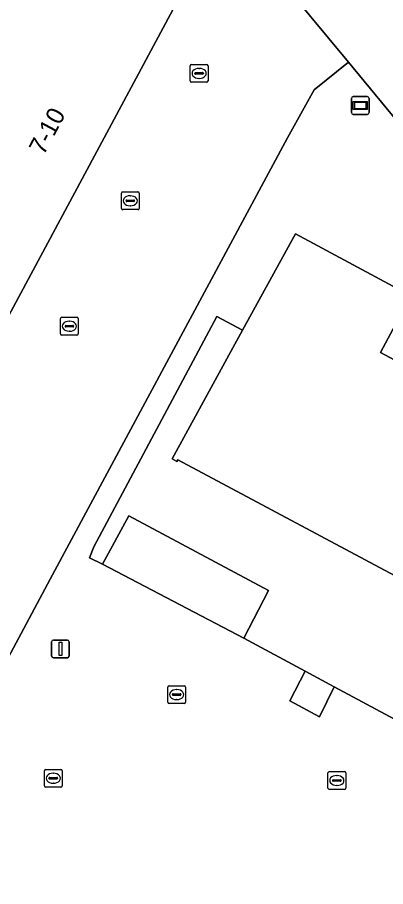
# Model space of a CAD drawing. Extents: x 159489 to 160304, y 383825 to 384531.
# Drawn here: x 159842.45 to 159863.18, y 384324.9 to 384373.85 of the extents above; entities that cross this region are included whole.
import ezdxf

# ---------------------------------------------------------------- set-up
doc = ezdxf.new("R2010")
doc.units = 0
for name, color, linetype in [('IMGEO_Grasland_overig', 7, 'Continuous'), ('IMGEO_Informatiebord', 7, 'Continuous'), ('IMGEO_Kolk', 7, 'Continuous'), ('IMGEO_Lichtmast', 7, 'Continuous'), ('IMGEO_Muur', 7, 'Continuous'), ('IMGEO_Pand', 7, 'Continuous'), ('IMGEO_Pand_nummerreeks', 7, 'Continuous'), ('IMGEO_Rijbaan_lokaal_open', 7, 'Continuous'), ('IMGEO_Rioolput', 7, 'Continuous'), ('IMGEO_Voetpad_gesloten', 7, 'Continuous'), ('IMGEO_Voetpad_open', 7, 'Continuous')]:
    doc.layers.add(name, color=color, linetype=linetype)

msp = doc.modelspace()

# ---------------------------------------------------------------- linework, layer by layer
at = {"layer": 'IMGEO_Grasland_overig'}
msp.add_lwpolyline([(159855.19, 384338.893), (159856.594, 384341.571), (159848.728, 384345.79), (159847.233, 384343.055)], close=True, dxfattribs=at)
at = {"layer": 'IMGEO_Informatiebord'}
for p, q in [((159861.258, 384368.488), (159861.258, 384369.288)), ((159861.258, 384369.288), (159861.258, 384368.488)), ((159861.358, 384369.388), (159862.148, 384369.388)), ((159862.148, 384369.388), (159861.358, 384369.388)), ((159862.248, 384369.288), (159862.248, 384368.488)), ((159862.248, 384368.488), (159862.248, 384369.288)), ((159862.148, 384368.388), (159861.358, 384368.388)), ((159861.358, 384368.388), (159862.148, 384368.388))]:
    msp.add_line(p, q, dxfattribs=at)
for points in [[(159861.359, 384369.12), (159862.147, 384369.12), (159862.147, 384368.656), (159861.359, 384368.656), (159861.359, 384369.12)], [(159861.424, 384369.055), (159861.424, 384368.721), (159862.082, 384368.721), (159862.082, 384369.055), (159861.424, 384369.055)]]:
    msp.add_lwpolyline(points, dxfattribs=at)
for centre, start, end in [((159861.358, 384369.288), 90, 180), ((159861.358, 384369.288), 90, 180), ((159862.148, 384369.288), 0, 90), ((159862.148, 384369.288), 360, 90), ((159861.358, 384368.488), 180, 270), ((159861.358, 384368.488), 180, 270), ((159862.148, 384368.488), 270, 0), ((159862.148, 384368.488), 270, 0)]:
    msp.add_arc(centre, 0.1, start, end, dxfattribs=at)
at = {"layer": 'IMGEO_Kolk'}
for p, q in [((159852.18, 384370.272), (159852.18, 384371.124)), ((159852.255, 384371.198), (159853.107, 384371.198)), ((159852.482, 384370.741), (159852.88, 384370.741)), ((159852.668, 384370.978), (159852.693, 384370.978)), ((159853.181, 384371.124), (159853.181, 384370.272)), ((159852.439, 384370.692), (159852.439, 384370.704)), ((159852.877, 384370.655), (159852.479, 384370.655)), ((159852.691, 384370.418), (159852.666, 384370.418)), ((159852.923, 384370.704), (159852.923, 384370.692)), ((159853.107, 384370.198), (159852.255, 384370.198)), ((159848.305, 384363.098), (159848.305, 384363.95)), ((159848.38, 384364.024), (159849.232, 384364.024)), ((159849.306, 384363.95), (159849.306, 384363.098)), ((159848.564, 384363.518), (159848.564, 384363.53)), ((159849.002, 384363.481), (159848.604, 384363.481)), ((159848.607, 384363.567), (159849.005, 384363.567)), ((159848.793, 384363.804), (159848.818, 384363.804)), ((159849.048, 384363.53), (159849.048, 384363.518)), ((159849.232, 384363.024), (159848.38, 384363.024)), ((159848.816, 384363.244), (159848.791, 384363.244)), ((159844.876, 384356.035), (159844.876, 384356.887)), ((159844.951, 384356.961), (159845.803, 384356.961)), ((159845.364, 384356.741), (159845.389, 384356.741)), ((159845.877, 384356.887), (159845.877, 384356.035)), ((159845.135, 384356.455), (159845.135, 384356.467)), ((159845.573, 384356.418), (159845.175, 384356.418)), ((159845.178, 384356.504), (159845.576, 384356.504)), ((159845.387, 384356.181), (159845.362, 384356.181)), ((159845.619, 384356.467), (159845.619, 384356.455)), ((159845.803, 384355.961), (159844.951, 384355.961)), ((159850.917, 384335.289), (159850.917, 384336.141)), ((159850.992, 384336.215), (159851.844, 384336.215)), ((159851.405, 384335.995), (159851.43, 384335.995)), ((159851.918, 384336.141), (159851.918, 384335.289)), ((159851.176, 384335.709), (159851.176, 384335.721)), ((159851.614, 384335.672), (159851.216, 384335.672)), ((159851.219, 384335.758), (159851.617, 384335.758)), ((159851.66, 384335.721), (159851.66, 384335.709)), ((159851.844, 384335.215), (159850.992, 384335.215)), ((159851.428, 384335.435), (159851.403, 384335.435)), ((159859.934, 384330.45), (159859.934, 384331.302)), ((159860.009, 384331.376), (159860.861, 384331.376)), ((159860.422, 384331.156), (159860.447, 384331.156)), ((159860.935, 384331.302), (159860.935, 384330.45)), ((159860.193, 384330.87), (159860.193, 384330.882)), ((159860.631, 384330.833), (159860.233, 384330.833)), ((159860.236, 384330.919), (159860.634, 384330.919)), ((159860.445, 384330.596), (159860.42, 384330.596)), ((159860.677, 384330.882), (159860.677, 384330.87)), ((159860.861, 384330.376), (159860.009, 384330.376))]:
    msp.add_line(p, q, dxfattribs=at)
for points in [[(159852.18, 384370.272), (159852.18, 384371.124)], [(159852.255, 384371.198), (159853.107, 384371.198)], [(159853.181, 384371.124), (159853.181, 384370.272)], [(159853.107, 384370.198), (159852.255, 384370.198)], [(159848.305, 384363.098), (159848.305, 384363.95)], [(159848.38, 384364.024), (159849.232, 384364.024)], [(159849.306, 384363.95), (159849.306, 384363.098)], [(159849.232, 384363.024), (159848.38, 384363.024)], [(159844.876, 384356.035), (159844.876, 384356.887)], [(159844.951, 384356.961), (159845.803, 384356.961)], [(159845.877, 384356.887), (159845.877, 384356.035)], [(159845.803, 384355.961), (159844.951, 384355.961)], [(159850.917, 384335.289), (159850.917, 384336.141)], [(159850.992, 384336.215), (159851.844, 384336.215)], [(159851.918, 384336.141), (159851.918, 384335.289)], [(159851.844, 384335.215), (159850.992, 384335.215)], [(159859.934, 384330.45), (159859.934, 384331.302)], [(159860.009, 384331.376), (159860.861, 384331.376)], [(159860.935, 384331.302), (159860.935, 384330.45)], [(159860.861, 384330.376), (159860.009, 384330.376)]]:
    msp.add_lwpolyline(points, dxfattribs=at)
for centre, radius, start, end in [((159852.257, 384371.122), 0.0765, 91.552, 178.448), ((159852.257, 384371.122), 0.0765, 91.552, 178.448), ((159852.479, 384370.701), 0.0403, 85.8775, 175.7526), ((159852.884, 384370.703), 0.0386, 1.7309, 96.639), ((159853.105, 384371.122), 0.0765, 1.552, 88.448), ((159853.105, 384371.122), 0.0765, 1.552, 88.448), ((159852.257, 384370.274), 0.0765, 181.552, 268.448), ((159852.257, 384370.274), 0.0765, 181.552, 268.448), ((159852.476, 384370.691), 0.0366, 178.938, 274.7102), ((159852.88, 384370.698), 0.043, 264.8664, 352.4533), ((159853.105, 384370.274), 0.0765, 271.552, 358.448), ((159853.105, 384370.274), 0.0765, 271.552, 358.448), ((159848.382, 384363.948), 0.0765, 91.552, 178.448), ((159848.382, 384363.948), 0.0765, 91.552, 178.448), ((159849.23, 384363.948), 0.0765, 1.552, 88.448), ((159849.23, 384363.948), 0.0765, 1.552, 88.448), ((159848.604, 384363.527), 0.0403, 85.8775, 175.7526), ((159848.601, 384363.517), 0.0366, 178.938, 274.7102), ((159849.005, 384363.524), 0.043, 264.8664, 352.4533), ((159849.009, 384363.529), 0.0386, 1.7309, 96.639), ((159848.382, 384363.1), 0.0765, 181.552, 268.448), ((159848.382, 384363.1), 0.0765, 181.552, 268.448), ((159849.23, 384363.1), 0.0765, 271.552, 358.448), ((159849.23, 384363.1), 0.0765, 271.552, 358.448), ((159844.953, 384356.885), 0.0765, 91.552, 178.448), ((159844.953, 384356.885), 0.0765, 91.552, 178.448), ((159845.801, 384356.885), 0.0765, 1.552, 88.448), ((159845.801, 384356.885), 0.0765, 1.552, 88.448), ((159845.175, 384356.464), 0.0403, 85.8775, 175.7526), ((159845.172, 384356.454), 0.0366, 178.938, 274.7102), ((159845.576, 384356.461), 0.043, 264.8664, 352.4533), ((159845.58, 384356.466), 0.0386, 1.7309, 96.639), ((159844.953, 384356.037), 0.0765, 181.552, 268.448), ((159844.953, 384356.037), 0.0765, 181.552, 268.448), ((159845.801, 384356.037), 0.0765, 271.552, 358.448), ((159845.801, 384356.037), 0.0765, 271.552, 358.448), ((159850.994, 384336.139), 0.0765, 91.552, 178.448), ((159850.994, 384336.139), 0.0765, 91.552, 178.448), ((159851.842, 384336.139), 0.0765, 1.552, 88.448), ((159851.842, 384336.139), 0.0765, 1.552, 88.448), ((159851.216, 384335.718), 0.0403, 85.8775, 175.7526), ((159851.213, 384335.708), 0.0366, 178.938, 274.7102), ((159851.617, 384335.715), 0.043, 264.8664, 352.4533), ((159851.621, 384335.72), 0.0386, 1.7309, 96.639), ((159850.994, 384335.291), 0.0765, 181.552, 268.448), ((159850.994, 384335.291), 0.0765, 181.552, 268.448), ((159851.842, 384335.291), 0.0765, 271.552, 358.448), ((159851.842, 384335.291), 0.0765, 271.552, 358.448), ((159860.011, 384331.3), 0.0765, 91.552, 178.448), ((159860.011, 384331.3), 0.0765, 91.552, 178.448), ((159860.859, 384331.3), 0.0765, 1.552, 88.448), ((159860.859, 384331.3), 0.0765, 1.552, 88.448), ((159860.233, 384330.879), 0.0403, 85.8775, 175.7526), ((159860.23, 384330.869), 0.0366, 178.938, 274.7102), ((159860.634, 384330.876), 0.043, 264.8664, 352.4533), ((159860.638, 384330.881), 0.0386, 1.7309, 96.639), ((159860.011, 384330.452), 0.0765, 181.552, 268.448), ((159860.011, 384330.452), 0.0765, 181.552, 268.448), ((159860.859, 384330.452), 0.0765, 271.552, 358.448), ((159860.859, 384330.452), 0.0765, 271.552, 358.448)]:
    msp.add_arc(centre, radius, start, end, dxfattribs=at)
for centre, major_axis, ratio, start_param, end_param in [((159852.667, 384370.698), (-0.387, 0.002), 0.722429, 4.712389, 7.853982), ((159852.692, 384370.698), (-0.39, 0.002), 0.717154, 1.570796, 4.712389), ((159848.792, 384363.524), (-0.387, 0.002), 0.722429, 4.712389, 7.853982), ((159848.817, 384363.524), (-0.39, 0.002), 0.717154, 1.570796, 4.712389), ((159845.363, 384356.461), (-0.387, 0.002), 0.722429, 4.712389, 7.853982), ((159845.388, 384356.461), (-0.39, 0.002), 0.717154, 1.570796, 4.712389), ((159851.404, 384335.715), (-0.387, 0.002), 0.722429, 4.712389, 7.853982), ((159851.429, 384335.715), (-0.39, 0.002), 0.717154, 1.570796, 4.712389), ((159860.421, 384330.876), (-0.387, 0.002), 0.722429, 4.712389, 7.853982), ((159860.446, 384330.876), (-0.39, 0.002), 0.717154, 1.570796, 4.712389)]:
    msp.add_ellipse(centre, major_axis=major_axis, ratio=ratio, start_param=start_param, end_param=end_param, dxfattribs=at)
at = {"layer": 'IMGEO_Lichtmast'}
for p, q in [((159844.374, 384337.886), (159844.374, 384338.686)), ((159844.374, 384338.686), (159844.374, 384337.886)), ((159844.474, 384338.786), (159845.264, 384338.786)), ((159845.264, 384338.786), (159844.474, 384338.786)), ((159845.364, 384338.686), (159845.364, 384337.886)), ((159845.364, 384337.886), (159845.364, 384338.686)), ((159845.264, 384337.786), (159844.474, 384337.786)), ((159844.474, 384337.786), (159845.264, 384337.786))]:
    msp.add_line(p, q, dxfattribs=at)
msp.add_lwpolyline([(159844.794, 384338.661), (159844.944, 384338.661), (159844.944, 384337.911), (159844.794, 384337.911), (159844.794, 384338.661)], dxfattribs=at)
for centre, start, end in [((159844.474, 384338.686), 90, 180), ((159844.474, 384338.686), 90, 180), ((159845.264, 384338.686), 0, 90), ((159845.264, 384338.686), 360, 90), ((159844.474, 384337.886), 180, 270), ((159844.474, 384337.886), 180, 270), ((159845.264, 384337.886), 270, 0), ((159845.264, 384337.886), 270, 0)]:
    msp.add_arc(centre, 0.1, start, end, dxfattribs=at)
at = {"layer": 'IMGEO_Muur'}
msp.add_lwpolyline([(159846.51, 384343.407), (159846.751, 384344.044), (159853.675, 384357.016), (159855.127, 384356.233)], dxfattribs=at)
at = {"layer": 'IMGEO_Pand'}
for points in [[(159820.367, 384393.976), (159808.338, 384400.421), (159808.22, 384400.2), (159808.634, 384399.978), (159803.696, 384390.828), (159801.96, 384387.612), (159797.015, 384378.449), (159796.609, 384378.665), (159796.468, 384378.4), (159839.667, 384355.269), (159840.696, 384354.718), (159853.289, 384378.19), (159853.651, 384378.489), (159853.339, 384378.867), (159846.64, 384386.981), (159846.255, 384386.663), (159846.354, 384386.59), (159843.582, 384381.538)], [(159878.689, 384334.405), (159887.988, 384329.435), (159889.186, 384331.675), (159883.369, 384338.738), (159875.597, 384348.174), (159872.409, 384349.879), (159862.886, 384354.973), (159864.608, 384358.169), (159858.11, 384361.669), (159855.127, 384356.233), (159851.154, 384348.993), (159851.435, 384348.842), (159851.489, 384348.944), (159875.353, 384336.188)]]:
    msp.add_lwpolyline(points, close=True, dxfattribs=at)
at = {"layer": 'IMGEO_Rijbaan_lokaal_open'}
msp.add_lwpolyline([(159857.652, 384367.078), (159859.153, 384369.778), (159861.086, 384371.322), (159855.558, 384378.013), (159854.236, 384379.608), (159853.339, 384378.867), (159853.651, 384378.489), (159853.289, 384378.19), (159840.696, 384354.718), (159839.667, 384355.269), (159836.423, 384349.361), (159830.254, 384352.731), (159828.873, 384350.338), (159836.448, 384346.268), (159836.557, 384346.471), (159836.742, 384346.371), (159834.32, 384341.87), (159834.848, 384341.575), (159836.608, 384340.591), (159841.931, 384337.791), (159844.3, 384342.22)], close=True, dxfattribs=at)
at = {"layer": 'IMGEO_Rioolput'}
for p, q in [((159843.969, 384330.576), (159843.969, 384331.428)), ((159844.044, 384331.502), (159844.896, 384331.502)), ((159844.457, 384331.282), (159844.482, 384331.282)), ((159844.97, 384331.428), (159844.97, 384330.576)), ((159844.228, 384330.996), (159844.228, 384331.008)), ((159844.666, 384330.959), (159844.268, 384330.959)), ((159844.271, 384331.045), (159844.669, 384331.045)), ((159844.48, 384330.722), (159844.455, 384330.722)), ((159844.712, 384331.008), (159844.712, 384330.996)), ((159844.896, 384330.502), (159844.044, 384330.502))]:
    msp.add_line(p, q, dxfattribs=at)
for points in [[(159843.969, 384330.576), (159843.969, 384331.428)], [(159844.044, 384331.502), (159844.896, 384331.502)], [(159844.97, 384331.428), (159844.97, 384330.576)], [(159844.896, 384330.502), (159844.044, 384330.502)]]:
    msp.add_lwpolyline(points, dxfattribs=at)
for centre, radius, start, end in [((159844.046, 384331.426), 0.0765, 91.552, 178.448), ((159844.046, 384331.426), 0.0765, 91.552, 178.448), ((159844.894, 384331.426), 0.0765, 1.552, 88.448), ((159844.894, 384331.426), 0.0765, 1.552, 88.448), ((159844.268, 384331.005), 0.0403, 85.8775, 175.7526), ((159844.265, 384330.995), 0.0366, 178.938, 274.7102), ((159844.669, 384331.002), 0.043, 264.8664, 352.4533), ((159844.673, 384331.007), 0.0386, 1.7309, 96.639), ((159844.046, 384330.578), 0.0765, 181.552, 268.448), ((159844.046, 384330.578), 0.0765, 181.552, 268.448), ((159844.894, 384330.578), 0.0765, 271.552, 358.448), ((159844.894, 384330.578), 0.0765, 271.552, 358.448)]:
    msp.add_arc(centre, radius, start, end, dxfattribs=at)
for centre, major_axis, ratio, start_param, end_param in [((159844.456, 384331.002), (-0.387, 0.002), 0.722429, 4.712389, 7.853982), ((159844.481, 384331.002), (-0.39, 0.002), 0.717154, 1.570796, 4.712389)]:
    msp.add_ellipse(centre, major_axis=major_axis, ratio=ratio, start_param=start_param, end_param=end_param, dxfattribs=at)
at = {"layer": 'IMGEO_Voetpad_gesloten'}
for points in [[(159860.275, 384336.158), (159863.688, 384334.323), (159865.139, 384337.005), (159873.408, 384332.595), (159875.353, 384336.188), (159851.489, 384348.944), (159851.435, 384348.842), (159851.154, 384348.993), (159855.127, 384356.233), (159853.675, 384357.016), (159846.751, 384344.044), (159846.51, 384343.407), (159847.233, 384343.055), (159848.728, 384345.79), (159856.594, 384341.571), (159855.19, 384338.893), (159858.649, 384337.033)], [(159860.275, 384336.158), (159858.649, 384337.033), (159857.779, 384335.354), (159859.449, 384334.463)]]:
    msp.add_lwpolyline(points, close=True, dxfattribs=at)
at = {"layer": 'IMGEO_Voetpad_open'}
for points in [[(159882.87, 384382.969), (159879.696, 384386.642), (159875.504, 384391.717), (159872.413, 384395.512), (159869.688, 384393.257), (159869.8, 384393.122), (159860.097, 384384.811), (159859.982, 384384.95), (159855.834, 384381.438), (159856.085, 384381.135), (159855.396, 384380.566), (159854.236, 384379.608), (159855.558, 384378.013), (159861.086, 384371.322), (159864.456, 384367.258), (159865.6, 384368.202), (159866.308, 384368.786), (159870.522, 384372.263), (159870.313, 384372.515), (159880.029, 384380.802), (159880.152, 384380.653)], [(159864.456, 384367.258), (159861.086, 384371.322), (159859.153, 384369.778), (159857.652, 384367.078), (159844.3, 384342.22), (159841.931, 384337.791), (159835.182, 384325.402), (159832.003, 384319.565), (159832.587, 384319.403), (159833.11, 384319.258), (159835.164, 384318.796), (159888.716, 384306.025), (159896.215, 384319.406), (159898.288, 384323.105), (159899.407, 384325.102)], [(159847.233, 384343.055), (159846.51, 384343.407), (159846.751, 384344.044), (159853.675, 384357.016), (159855.127, 384356.233), (159858.11, 384361.669), (159864.608, 384358.169), (159862.886, 384354.973), (159872.409, 384349.879), (159874.475, 384351.581), (159884.372, 384339.564), (159883.369, 384338.738), (159889.186, 384331.675), (159887.988, 384329.435), (159878.689, 384334.405), (159875.364, 384328.193), (159863.688, 384334.323), (159860.275, 384336.158), (159859.449, 384334.463), (159857.779, 384335.354), (159858.649, 384337.033), (159855.19, 384338.893)]]:
    msp.add_lwpolyline(points, close=True, dxfattribs=at)

# ---------------------------------------------------------------- texts
at = {"layer": 'IMGEO_Pand_nummerreeks'}
msp.add_text('7-10', height=1, rotation=61.8336, dxfattribs=at).set_placement((159843.928, 384366.045))

doc.saveas('drawing.dxf')
